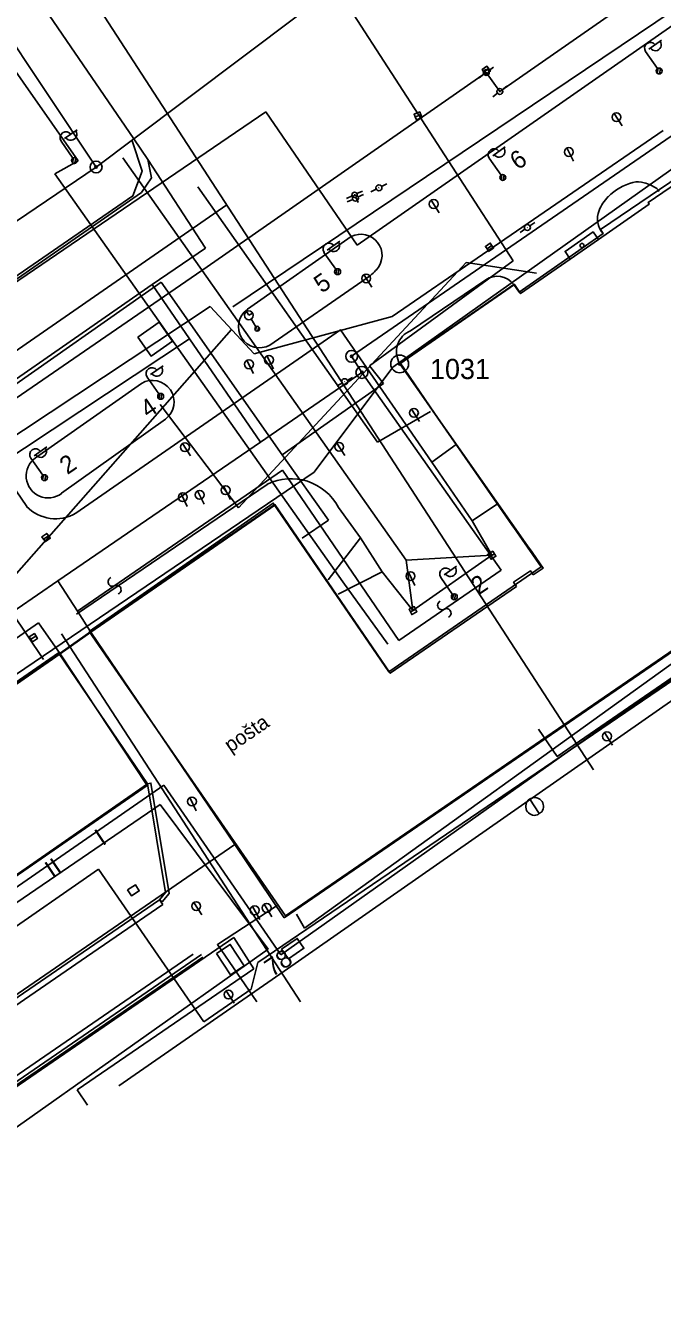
# Model space of a CAD drawing. Extents: x -469926 to -462499, y -1098642 to -1092733.
# Drawn here: x -464578.7 to -464524.9, y -1094868.4 to -1094761.4 of the extents above; entities that cross this region are included whole.
import ezdxf

# ---------------------------------------------------------------- set-up
doc = ezdxf.new("R2010")
doc.units = 0
for name, color, linetype in [('Vrstva 1', 7, 'Continuous'), ('Vrstva 10', 7, 'Continuous'), ('Vrstva 11', 7, 'Continuous'), ('Vrstva 12', 7, 'Continuous'), ('Vrstva 13', 7, 'Continuous'), ('Vrstva 14', 7, 'Continuous'), ('Vrstva 16', 7, 'Continuous'), ('Vrstva 22', 7, 'Continuous'), ('Vrstva 24', 7, 'Continuous'), ('Vrstva 29', 7, 'Continuous'), ('Vrstva 4', 7, 'Continuous'), ('Vrstva 40', 7, 'Continuous'), ('Vrstva 42', 7, 'Continuous'), ('Vrstva 46', 7, 'Continuous'), ('Vrstva 50', 7, 'Continuous'), ('Vrstva 51', 7, 'Continuous'), ('Vrstva 52', 7, 'Continuous'), ('Vrstva 54', 7, 'Continuous'), ('Vrstva 55', 7, 'Continuous'), ('Vrstva 6', 7, 'Continuous'), ('Vrstva 62', 7, 'Continuous'), ('Vrstva 63', 7, 'Continuous'), ('Vrstva 7', 7, 'Continuous'), ('Vrstva 8', 7, 'Continuous')]:
    doc.layers.add(name, color=color, linetype=linetype)

msp = doc.modelspace()

# ---------------------------------------------------------------- linework, layer by layer
at = {"layer": 'Vrstva 1'}
for p, q in [((-464556.88, -1094836.72), (-464421.58, -1094743.82)), ((-464589.02, -1094748.95), (-464572.77, -1094773.35)), ((-464569.59, -1094770.97), (-464555.76, -1094760.58)), ((-464572.77, -1094773.35), (-464569.59, -1094770.97)), ((-464569.59, -1094770.97), (-464568.41, -1094772.71)), ((-464572.77, -1094773.35), (-464599.18, -1094791.26)), ((-464568.41, -1094772.71), (-464563.52, -1094780.18)), ((-464522.98, -1094774.17), (-464526.17, -1094776.35)), ((-464526.07, -1094776.48), (-464530.37, -1094779.46)), ((-464526.17, -1094776.35), (-464526.07, -1094776.48)), ((-464530.81, -1094778.82), (-464533.18, -1094780.47)), ((-464530.37, -1094779.46), (-464530.81, -1094778.82)), ((-464563.52, -1094780.18), (-464568.03, -1094783.25)), ((-464533.18, -1094780.47), (-464532.74, -1094781.11)), ((-464532.74, -1094781.11), (-464536.94, -1094784.02)), ((-464568.03, -1094783.25), (-464564.88, -1094787.84)), ((-464537.44, -1094783.26), (-464547.14, -1094789.96)), ((-464536.94, -1094784.02), (-464537.44, -1094783.26)), ((-464584.85, -1094801.06), (-464564.88, -1094787.84)), ((-464564.88, -1094787.84), (-464558.9, -1094796.56)), ((-464547.14, -1094789.96), (-464535.04, -1094807.2)), ((-464558.9, -1094796.56), (-464575.99, -1094808.27)), ((-464557.67, -1094801.88), (-464573.21, -1094812.59)), ((-464547.93, -1094816.06), (-464557.67, -1094801.88)), ((-464536.11, -1094807.42), (-464537.53, -1094808.39)), ((-464535.87, -1094807.77), (-464536.11, -1094807.42)), ((-464535.04, -1094807.2), (-464535.87, -1094807.77)), ((-464575.99, -1094808.27), (-464574.34, -1094810.84)), ((-464537.28, -1094808.74), (-464547.93, -1094816.06)), ((-464537.53, -1094808.39), (-464537.28, -1094808.74)), ((-464574.34, -1094810.84), (-464573.21, -1094812.59)), ((-464575.81, -1094814.43), (-464573.21, -1094812.59)), ((-464573.21, -1094812.59), (-464561.07, -1094830.53)), ((-464575.81, -1094814.43), (-464587.05, -1094822.21)), ((-464568.45, -1094825.54), (-464575.81, -1094814.43)), ((-464601.89, -1094848.66), (-464568.45, -1094825.54)), ((-464561.07, -1094830.53), (-464556.88, -1094836.72))]:
    msp.add_line(p, q, dxfattribs=at)
at = {"layer": 'Vrstva 10'}
for points in [[(-464547.14, -1094789.96), (-464537.44, -1094783.26), (-464536.94, -1094784.02), (-464532.74, -1094781.11), (-464533.18, -1094780.47), (-464530.81, -1094778.82), (-464530.37, -1094779.46), (-464526.07, -1094776.48), (-464526.17, -1094776.35), (-464522.98, -1094774.17), (-464523.49, -1094773.42), (-464521.49, -1094772.06), (-464520.98, -1094772.81), (-464517.57, -1094770.49), (-464517.4, -1094770.72), (-464506.64, -1094763.25), (-464507.23, -1094762.4), (-464506.5, -1094761.88), (-464506.56, -1094760.62)], [(-464535.87, -1094807.77), (-464535.04, -1094807.2), (-464535.97, -1094805.85), (-464537.68, -1094803.53), (-464544.2, -1094794.13), (-464547.09, -1094789.87)], [(-464587.07, -1094822.16), (-464575.81, -1094814.38), (-464573.22, -1094812.53), (-464557.68, -1094801.83), (-464547.93, -1094816.06), (-464537.28, -1094808.74)]]:
    msp.add_lwpolyline(points, dxfattribs=at)
at = {"layer": 'Vrstva 11'}
msp.add_lwpolyline([(-464537.28, -1094808.74), (-464537.53, -1094808.39), (-464536.11, -1094807.42), (-464535.87, -1094807.77)], dxfattribs=at)
at = {"layer": 'Vrstva 12'}
for p, q in [((-464567.43, -1094835.18), (-464567.14, -1094835.59)), ((-464563.87, -1094839.8), (-464619.36, -1094877.86)), ((-464619.25, -1094878.04), (-464563.77, -1094840.04))]:
    msp.add_line(p, q, dxfattribs=at)
for points in [[(-464567.43, -1094835.18), (-464573.86, -1094839.6), (-464593.41, -1094853.02), (-464622.73, -1094873.13)], [(-464567.14, -1094835.59), (-464573.58, -1094840.01), (-464593.12, -1094853.43), (-464622.45, -1094873.54)], [(-464619.73, -1094877.67), (-464590.9, -1094857.86), (-464564.58, -1094839.77)]]:
    msp.add_lwpolyline(points, dxfattribs=at)
at = {"layer": 'Vrstva 13'}
msp.add_lwpolyline([(-464577.2, -1094814.92), (-464588.1, -1094798.73), (-464563.39, -1094781.76), (-464539.83, -1094765.37), (-464538.68, -1094766.97), (-464515.58, -1094750.88), (-464516.68, -1094749.25), (-464507.77, -1094743.09), (-464497.54, -1094739.64), (-464468.81, -1094719.85), (-464461.53, -1094711.24), (-464457.85, -1094708.87), (-464451.11, -1094708.73), (-464446.58, -1094710.26), (-464433.78, -1094721.04), (-464425.8, -1094731.57), (-464428, -1094733.3)], dxfattribs=at)
at = {"layer": 'Vrstva 14'}
for p, q in [((-464552.34, -1094758.44), (-464537.57, -1094781.25)), ((-464537.57, -1094781.25), (-464549.68, -1094790.13)), ((-464567.28, -1094783.07), (-464626.57, -1094824.64)), ((-464557.05, -1094797.64), (-464567.28, -1094783.07)), ((-464549.68, -1094790.13), (-464548.5, -1094791.61)), ((-464548.5, -1094791.61), (-464557.05, -1094797.64)), ((-464557.05, -1094797.64), (-464553.15, -1094803.15)), ((-464553.15, -1094803.15), (-464555.38, -1094804.67))]:
    msp.add_line(p, q, dxfattribs=at)
at = {"layer": 'Vrstva 16'}
for p, q in [((-464574.28, -1094772.81), (-464592.42, -1094746.95)), ((-464540.03, -1094765.52), (-464540.43, -1094765.81)), ((-464539.85, -1094765.38), (-464539.81, -1094765.35)), ((-464539.63, -1094765.22), (-464539.22, -1094764.92)), ((-464538.7, -1094766.99), (-464538.66, -1094766.96)), ((-464538.48, -1094766.82), (-464538.09, -1094766.52)), ((-464538.88, -1094767.12), (-464539.28, -1094767.42)), ((-464529.04, -1094768.83), (-464528.36, -1094769.87)), ((-464533.04, -1094771.74), (-464532.46, -1094772.85)), ((-464576.25, -1094773.91), (-464574.28, -1094772.81)), ((-464551.95, -1094808.34), (-464576.25, -1094773.91)), ((-464550.75, -1094775.59), (-464550.27, -1094775.37)), ((-464549.12, -1094775.21), (-464549.57, -1094775.43)), ((-464548.92, -1094775.11), (-464548.87, -1094775.08)), ((-464548.67, -1094774.99), (-464548.22, -1094774.77)), ((-464551.63, -1094776.01), (-464551.15, -1094775.79)), ((-464551.1, -1094776.08), (-464551.56, -1094776.29)), ((-464550.97, -1094775.7), (-464550.93, -1094775.68)), ((-464550.9, -1094775.98), (-464550.85, -1094775.96)), ((-464550.85, -1094775.89), (-464550.64, -1094776.34)), ((-464550.65, -1094775.87), (-464550.2, -1094775.66)), ((-464544.47, -1094776.15), (-464543.8, -1094777.21)), ((-464536.57, -1094778.59), (-464536.98, -1094778.87)), ((-464536.38, -1094778.47), (-464536.34, -1094778.44)), ((-464536.16, -1094778.31), (-464535.74, -1094778.03)), ((-464550.17, -1094782.43), (-464549.49, -1094783.49)), ((-464558.36, -1094789.29), (-464557.78, -1094790.39)), ((-464560.03, -1094789.66), (-464559.47, -1094790.77)), ((-464552.01, -1094791.58), (-464552.45, -1094791.81)), ((-464551.8, -1094791.48), (-464551.76, -1094791.45)), ((-464551.56, -1094791.35), (-464551.12, -1094791.12)), ((-464546.15, -1094793.77), (-464545.47, -1094794.82)), ((-464565.48, -1094796.67), (-464564.79, -1094797.71)), ((-464552.46, -1094796.65), (-464551.76, -1094797.68)), ((-464565.61, -1094800.87), (-464565.08, -1094802)), ((-464564.2, -1094800.67), (-464563.65, -1094801.79)), ((-464562, -1094800.29), (-464561.42, -1094801.39)), ((-464546.39, -1094807.53), (-464545.87, -1094808.67)), ((-464548.13, -1094813.61), (-464551.95, -1094808.34)), ((-464529.84, -1094821.08), (-464529.17, -1094822.13)), ((-464564.85, -1094826.55), (-464564.31, -1094827.68)), ((-464536.15, -1094826.68), (-464535.37, -1094827.91)), ((-464564.52, -1094835.41), (-464563.84, -1094836.46)), ((-464558.57, -1094835.55), (-464557.93, -1094836.63)), ((-464559.56, -1094835.74), (-464558.96, -1094836.84)), ((-464561.8, -1094842.87), (-464561.12, -1094843.92))]:
    msp.add_line(p, q, dxfattribs=at)
for points in [[(-464540.04, -1094765.33), (-464540.18, -1094765.13), (-464539.78, -1094764.84), (-464539.48, -1094765.24), (-464539.89, -1094765.54), (-464540.04, -1094765.33), (-464539.63, -1094765.04)], [(-464545.82, -1094769.12), (-464545.92, -1094768.89), (-464545.45, -1094768.7), (-464545.27, -1094769.16), (-464545.73, -1094769.35), (-464545.82, -1094769.12), (-464545.36, -1094768.93)], [(-464539.76, -1094780.26), (-464539.9, -1094780.05), (-464539.49, -1094779.77), (-464539.21, -1094780.19), (-464539.63, -1094780.47), (-464539.76, -1094780.26), (-464539.35, -1094779.98)], [(-464577.2, -1094804.75), (-464577.34, -1094804.55), (-464576.93, -1094804.26), (-464576.64, -1094804.67), (-464577.05, -1094804.96), (-464577.2, -1094804.75), (-464576.79, -1094804.46)], [(-464539.57, -1094806.24), (-464539.7, -1094806.03), (-464539.28, -1094805.77), (-464539.01, -1094806.19), (-464539.43, -1094806.45), (-464539.57, -1094806.24), (-464539.15, -1094805.98)], [(-464546.24, -1094810.89), (-464546.35, -1094810.67), (-464545.91, -1094810.44), (-464545.68, -1094810.88), (-464546.12, -1094811.11), (-464546.24, -1094810.89), (-464545.79, -1094810.66)], [(-464578.27, -1094813.2), (-464578.41, -1094812.99), (-464577.98, -1094812.72), (-464577.72, -1094813.14), (-464578.14, -1094813.41), (-464578.27, -1094813.2), (-464577.85, -1094812.93)], [(-464570.11, -1094834.34), (-464569.43, -1094833.93), (-464569.12, -1094834.44), (-464569.79, -1094834.85), (-464570.11, -1094834.34)], [(-464562.6, -1094839.73), (-464561.45, -1094838.95), (-464560.26, -1094840.76), (-464561.42, -1094841.52), (-464562.6, -1094839.73)]]:
    msp.add_lwpolyline(points, dxfattribs=at)
for centre, radius in [((-464539.83, -1094765.37), 0.25), ((-464538.68, -1094766.97), 0.25), ((-464528.84, -1094769.14), 0.375), ((-464532.86, -1094772.08), 0.375), ((-464550.95, -1094775.69), 0.225), ((-464548.89, -1094775.1), 0.25), ((-464550.88, -1094775.97), 0.25), ((-464544.27, -1094776.47), 0.375), ((-464536.36, -1094778.45), 0.25), ((-464549.97, -1094782.75), 0.375), ((-464558.18, -1094789.62), 0.375), ((-464559.86, -1094789.99), 0.375), ((-464551.78, -1094791.46), 0.25), ((-464545.94, -1094794.09), 0.375), ((-464565.27, -1094796.99), 0.375), ((-464552.25, -1094796.96), 0.375), ((-464565.45, -1094801.21), 0.375), ((-464564.03, -1094801.01), 0.375), ((-464561.83, -1094800.62), 0.375), ((-464546.23, -1094807.87), 0.375), ((-464529.64, -1094821.39), 0.375), ((-464564.68, -1094826.89), 0.375), ((-464564.32, -1094835.72), 0.375), ((-464558.37, -1094835.87), 0.375), ((-464559.38, -1094836.07), 0.375), ((-464561.59, -1094843.18), 0.375)]:
    msp.add_circle(centre, radius, dxfattribs=at)
msp.add_arc((-464535.75, -1094827.31), 0.75, 323.1431, 286.6619, dxfattribs=at)
msp.add_arc((-464535.75, -1094827.31), 0.75, 323.1431, 286.6619, dxfattribs=at)
msp.add_open_spline([(-464535.53, -1094828.03), (-464535.15, -1094827.76)], degree=1, dxfattribs=at)
at = {"layer": 'Vrstva 22'}
for p, q in [((-464560.06, -1094785.54), (-464559.87, -1094785.86)), ((-464559.87, -1094785.86), (-464559.55, -1094785.67)), ((-464559.68, -1094786.17), (-464559.28, -1094786.82)), ((-464559.3, -1094787.14), (-464559.22, -1094786.8)), ((-464559.11, -1094787.18), (-464559.03, -1094786.85))]:
    msp.add_line(p, q, dxfattribs=at)
for centre, radius in [((-464559.87, -1094785.86), 0.369), ((-464559.17, -1094786.99), 0.2), ((-464559.17, -1094786.99), 0.2)]:
    msp.add_circle(centre, radius, dxfattribs=at)
at = {"layer": 'Vrstva 24'}
for centre, radius in [((-464572.77, -1094773.35), 0.5), ((-464572.77, -1094773.35), 0.1), ((-464551.2, -1094789.32), 0.5), ((-464551.2, -1094789.32), 0.1), ((-464547.14, -1094789.96), 0.75), ((-464550.33, -1094790.68), 0.5), ((-464550.33, -1094790.68), 0.1), ((-464547.14, -1094789.96), 0.1)]:
    msp.add_circle(centre, radius, dxfattribs=at)
at = {"layer": 'Vrstva 29'}
msp.add_circle((-464531.75, -1094779.97), 0.175, dxfattribs=at)
at = {"layer": 'Vrstva 4'}
for p, q in [((-464551.2, -1094789.32), (-464459.23, -1094725.93)), ((-464596.14, -1094732.04), (-464569.59, -1094770.97)), ((-464568.41, -1094772.71), (-464568.1, -1094774.25)), ((-464568.1, -1094774.25), (-464568.95, -1094775.51)), ((-464568.95, -1094775.51), (-464740.87, -1094894.35)), ((-464530.37, -1094779.46), (-464532.74, -1094781.11)), ((-464568.03, -1094783.25), (-464734.68, -1094899.04)), ((-464550.33, -1094790.68), (-464551.2, -1094789.32)), ((-464558.9, -1094796.56), (-464550.33, -1094790.68)), ((-464538.57, -1094807.38), (-464550.33, -1094790.68)), ((-464574.34, -1094810.84), (-464557.04, -1094798.93)), ((-464557.04, -1094798.93), (-464547.22, -1094813.3)), ((-464547.22, -1094813.3), (-464538.57, -1094807.38)), ((-464575.99, -1094808.27), (-464626.98, -1094843.23)), ((-464577.63, -1094811.82), (-464613.99, -1094837.04)), ((-464575.81, -1094814.43), (-464577.63, -1094811.82)), ((-464623.01, -1094873.04), (-464561.07, -1094830.53)), ((-464561.13, -1094838.38), (-464619.45, -1094878.34)), ((-464559.44, -1094841.01), (-464561.13, -1094838.38)), ((-464574.38, -1094851.21), (-464559.44, -1094841.01)), ((-464573.49, -1094852.51), (-464574.38, -1094851.21))]:
    msp.add_line(p, q, dxfattribs=at)
at = {"layer": 'Vrstva 40'}
for p, q in [((-464561.23, -1094785.14), (-464445.38, -1094707.12)), ((-464546.58, -1094806.53), (-464570.5, -1094772.58)), ((-464561.35, -1094787.07), (-464590.85, -1094820.51)), ((-464539.36, -1094806.11), (-464546.58, -1094806.53)), ((-464546.02, -1094810.77), (-464546.58, -1094806.53)), ((-464555.5, -1094843.81), (-464575.69, -1094812.73))]:
    msp.add_line(p, q, dxfattribs=at)
msp.add_lwpolyline([(-464557.11, -1094839.36), (-464555.79, -1094838.45), (-464555.22, -1094839.28), (-464556.54, -1094840.18), (-464557.11, -1094839.36)], dxfattribs=at)
at = {"layer": 'Vrstva 42'}
for p, q in [((-464560.76, -1094802.1), (-464541.52, -1094781.41)), ((-464541.52, -1094781.41), (-464535.6, -1094782.3)), ((-464567.35, -1094793.39), (-464560.76, -1094802.1))]:
    msp.add_line(p, q, dxfattribs=at)
at = {"layer": 'Vrstva 46'}
for p, q in [((-464559.12, -1094840.47), (-464431.94, -1094753.95)), ((-464665.53, -1094897.24), (-464572.57, -1094832.6)), ((-464572.57, -1094832.6), (-464563.68, -1094845.47)), ((-464559.69, -1094842.74), (-464559.12, -1094840.47)), ((-464563.68, -1094845.47), (-464559.69, -1094842.74))]:
    msp.add_line(p, q, dxfattribs=at)
at = {"layer": 'Vrstva 50'}
for p, q in [((-464530.03, -1094820.63), (-464417.38, -1094743.02)), ((-464557.18, -1094839.82), (-464530.03, -1094820.63)), ((-464612.95, -1094857.24), (-464567.05, -1094825.52)), ((-464567.05, -1094825.52), (-464557.18, -1094839.82))]:
    msp.add_line(p, q, dxfattribs=at)
at = {"layer": 'Vrstva 51'}
for p, q in [((-464556.88, -1094841.2), (-464509.2, -1094807.91)), ((-464518.29, -1094811), (-464555.17, -1094837.59)), ((-464584.16, -1094838.62), (-464567.35, -1094827.13)), ((-464567.35, -1094827.13), (-464558.25, -1094839.36)), ((-464555.17, -1094837.59), (-464555.85, -1094836.39)), ((-464610.4, -1094876.19), (-464558.25, -1094839.36)), ((-464556.88, -1094841.2), (-464570.84, -1094850.89))]:
    msp.add_line(p, q, dxfattribs=at)
for centre, radius, start, end in [((-464571.39, -1094808.35), 0.376, 110.5004, 296.8115), ((-464571.04, -1094809.02), 0.377, 289.8243, 117.4875), ((-464543.56, -1094810.34), 0.376, 113.6804, 299.9915), ((-464543.18, -1094810.99), 0.377, 293.0043, 120.6675)]:
    msp.add_arc(centre, radius, start, end, dxfattribs=at)
at = {"layer": 'Vrstva 52'}
for p, q in [((-464547.78, -1094785.95), (-464524.9, -1094770.26)), ((-464625.13, -1094826.1), (-464563.15, -1094785.12)), ((-464563.15, -1094785.12), (-464559.42, -1094789.11)), ((-464559.42, -1094789.11), (-464547.78, -1094785.95))]:
    msp.add_line(p, q, dxfattribs=at)
at = {"layer": 'Vrstva 54'}
msp.add_lwpolyline([(-464412.95, -1094740.06), (-464533.84, -1094823.1), (-464535.42, -1094820.78)], dxfattribs=at)
at = {"layer": 'Vrstva 55'}
for p, q in [((-464575.44, -1094770.95), (-464574.36, -1094770.22)), ((-464574.73, -1094772.59), (-464575.72, -1094771.15)), ((-464574.75, -1094773), (-464574.67, -1094772.56)), ((-464574.57, -1094773.05), (-464574.48, -1094772.58))]:
    msp.add_line(p, q, dxfattribs=at)
msp.add_lwpolyline([(-464600, -1094796.65), (-464569.67, -1094775.78), (-464568.89, -1094773.7), (-464569.72, -1094771.13)], dxfattribs=at)
msp.add_circle((-464574.59, -1094772.8), 0.25, dxfattribs=at)
msp.add_circle((-464574.59, -1094772.8), 0.25, dxfattribs=at)
for centre, start, end in [((-464575.31, -1094770.87), 34.4683, 214.4683), ((-464574.9, -1094770.59), 213.7657, 35.1708)]:
    msp.add_arc(centre, 0.5, start, end, dxfattribs=at)
at = {"layer": 'Vrstva 6'}
for p, q in [((-464630.91, -1094669.9), (-464530.79, -1094824.22)), ((-464547.72, -1094790.25), (-464477.05, -1094740.04)), ((-464526.1, -1094763.4), (-464525.03, -1094762.65)), ((-464525.38, -1094765.03), (-464526.38, -1094763.6)), ((-464525.39, -1094765.44), (-464525.31, -1094765)), ((-464525.2, -1094765.49), (-464525.12, -1094765.02)), ((-464539.29, -1094772.39), (-464538.23, -1094771.64)), ((-464538.57, -1094774.02), (-464539.58, -1094772.59)), ((-464538.58, -1094774.43), (-464538.51, -1094773.99)), ((-464538.4, -1094774.48), (-464538.32, -1094774)), ((-464759, -1094912.82), (-464561.72, -1094776.54)), ((-464553.25, -1094780.35), (-464552.18, -1094779.6)), ((-464552.53, -1094781.98), (-464553.53, -1094780.55)), ((-464552.54, -1094782.38), (-464552.46, -1094781.95)), ((-464552.35, -1094782.43), (-464552.27, -1094781.96)), ((-464568.19, -1094790.86), (-464567.12, -1094790.12)), ((-464554.35, -1094799.11), (-464547.72, -1094790.25)), ((-464567.47, -1094792.5), (-464568.47, -1094791.07)), ((-464567.48, -1094792.9), (-464567.4, -1094792.47)), ((-464567.29, -1094792.95), (-464567.21, -1094792.48)), ((-464577.99, -1094797.72), (-464576.93, -1094796.97)), ((-464577.27, -1094799.35), (-464578.28, -1094797.92)), ((-464608.83, -1094836.03), (-464554.35, -1094799.11)), ((-464577.28, -1094799.75), (-464577.21, -1094799.32)), ((-464577.1, -1094799.8), (-464577.02, -1094799.33)), ((-464543.39, -1094807.77), (-464542.33, -1094807.03)), ((-464542.67, -1094809.41), (-464543.68, -1094807.98)), ((-464542.68, -1094809.81), (-464542.6, -1094809.38)), ((-464542.5, -1094809.86), (-464542.42, -1094809.39))]:
    msp.add_line(p, q, dxfattribs=at)
for points in [[(-464573.35, -1094812.53), (-464557.82, -1094801.71), (-464548.07, -1094815.96), (-464535.2, -1094807.08), (-464547.13, -1094789.94), (-464537.51, -1094783.25), (-464537.05, -1094783.92), (-464529.97, -1094778.96), (-464530.2, -1094778.63), (-464517.69, -1094770.16), (-464517.69, -1094770.16), (-464517.59, -1094770.3), (-464506.76, -1094763.01), (-464507.17, -1094762.21), (-464497.84, -1094755.72)], [(-464495.13, -1094794.27), (-464535.69, -1094822.07), (-464556.79, -1094836.55), (-464573.35, -1094812.53)], [(-464609.6, -1094837.61), (-464575.94, -1094814.35), (-464568.44, -1094825.39), (-464601.95, -1094848.66), (-464609.6, -1094837.61)], [(-464559.21, -1094843.79), (-464562.53, -1094838.96), (-464557.49, -1094835.68)]]:
    msp.add_lwpolyline(points, dxfattribs=at)
for centre in [(-464525.23, -1094765.24), (-464525.23, -1094765.24), (-464538.43, -1094774.23), (-464538.43, -1094774.23), (-464552.38, -1094782.18), (-464552.38, -1094782.18), (-464567.32, -1094792.7), (-464567.32, -1094792.7), (-464577.13, -1094799.56), (-464577.13, -1094799.56), (-464542.53, -1094809.61), (-464542.53, -1094809.61)]:
    msp.add_circle(centre, 0.25, dxfattribs=at)
for centre, start, end in [((-464525.56, -1094763.03), 214.4214, 35.8266), ((-464525.97, -1094763.32), 35.124, 215.124), ((-464539.17, -1094772.3), 35.124, 215.124), ((-464538.76, -1094772.02), 214.4214, 35.8266), ((-464553.12, -1094780.26), 35.124, 215.124), ((-464552.71, -1094779.98), 214.4214, 35.8266), ((-464568.06, -1094790.78), 35.124, 215.124), ((-464567.65, -1094790.5), 214.4214, 35.8266), ((-464577.87, -1094797.63), 35.124, 215.124), ((-464577.46, -1094797.35), 214.4214, 35.8266), ((-464543.27, -1094807.69), 35.124, 215.124), ((-464542.86, -1094807.4), 214.4214, 35.8266)]:
    msp.add_arc(centre, 0.5, start, end, dxfattribs=at)
at = {"layer": 'Vrstva 62'}
for points in [[(-464560, -1094785.35), (-464551.23, -1094779.2)], [(-464558.1, -1094788.37), (-464549.97, -1094782.75)], [(-464546.22, -1094787.16), (-464539.88, -1094782.86)], [(-464574.47, -1094802.57), (-464552.14, -1094787.08), (-464544.44, -1094798.26), (-464541.02, -1094803.2), (-464539.36, -1094806.11), (-464546.02, -1094810.77), (-464548.61, -1094807.5), (-464550.46, -1094804.63), (-464552.31, -1094802.08)], [(-464569.25, -1094787.7), (-464567.45, -1094786.44), (-464566.33, -1094788.04), (-464568.13, -1094789.3), (-464569.25, -1094787.7)], [(-464577.88, -1094797.88), (-464568.94, -1094791.61)], [(-464575.68, -1094800.88), (-464566.9, -1094794.62)], [(-464544.44, -1094798.26), (-464542.38, -1094796.77)], [(-464581.34, -1094798.03), (-464578.63, -1094802)], [(-464574.42, -1094811.08), (-464558.34, -1094800.13)], [(-464541.02, -1094803.2), (-464538.89, -1094801.77)], [(-464553.19, -1094808.19), (-464550.46, -1094804.63)], [(-464552.32, -1094809.4), (-464548.61, -1094807.5)], [(-464567.43, -1094835.18), (-464566.91, -1094834.57), (-464568.44, -1094825.39), (-464568.14, -1094825.34), (-464566.59, -1094834.66), (-464567.2, -1094835.37), (-464567.43, -1094835.18)]]:
    msp.add_lwpolyline(points, dxfattribs=at)
for centre, radius, start, end in [((-464526.22, -1094779.18), 4.7, 105.2278, 134.7019), ((-464527.01, -1094776.29), 1.7, 72.6126, 105.2278), ((-464527.85, -1094778.98), 4.52, 57.7141, 72.6126), ((-464525.66, -1094775.5), 0.407, 11.7674, 57.7141), ((-464527.11, -1094778.29), 3.44, 134.7019, 158.2797), ((-464528.55, -1094777.71), 1.89, 158.2797, 221.2278), ((-464550.42, -1094780.81), 1.79, 319.106, 116.6926), ((-464552.09, -1094779.37), 3.99, 302.0546, 319.106), ((-464538.91, -1094784.35), 1.78, 38.1387, 123.0622), ((-464558.98, -1094786.82), 1.78, 124.9394, 299.3916), ((-464545.48, -1094788.94), 1.93, 112.5951, 211.105), ((-464568.01, -1094793.17), 1.82, 307.3718, 120.708), ((-464576.81, -1094799.41), 1.86, 124.9893, 307.3012), ((-464556.32, -1094804.18), 4.53, 27.6612, 116.5154), ((-464576.19, -1094799.59), 3.44, 224.6301, 299.9354)]:
    msp.add_arc(centre, radius, start, end, dxfattribs=at)
at = {"layer": 'Vrstva 63'}
for p, q in [((-464549.02, -1094796.57), (-464564.19, -1094775.03)), ((-464544.53, -1094793.98), (-464549.02, -1094796.57))]:
    msp.add_line(p, q, dxfattribs=at)
at = {"layer": 'Vrstva 8'}
for p, q in [((-464550.73, -1094779.95), (-464435.57, -1094699.66)), ((-464775.41, -1094916.57), (-464558.45, -1094768.68)), ((-464558.45, -1094768.68), (-464550.73, -1094779.95))]:
    msp.add_line(p, q, dxfattribs=at)

# ---------------------------------------------------------------- texts
at = {"layer": 'Vrstva 13'}
for s, p in [('I', (-464572.23, -1094830.68)), ('II', (-464576.44, -1094833.43)), ('78', (-464557.9, -1094841.74))]:
    msp.add_text(s, height=1.5, rotation=33.8281, dxfattribs=at).set_placement(p)
at = {"layer": 'Vrstva 50'}
msp.add_text('1031', height=1.7, dxfattribs=at).set_placement((-464544.58, -1094791.24))
at = {"layer": 'Vrstva 7'}
for s, height, rotation, p in [('6', 1.5, 34.1454, (-464537.18, -1094773.64)), ('5', 1.5, 34.1454, (-464553.73, -1094784.04)), ('4', 1.5, 34.1454, (-464568.38, -1094794.59)), ('2', 1.5, 34.1454, (-464575.2, -1094799.35)), ('2', 1.5, 34.1454, (-464540.48, -1094809.51)), ('pošta', 1.25, 34.3193, (-464561.41, -1094822.8))]:
    msp.add_text(s, height=height, rotation=rotation, dxfattribs=at).set_placement(p)

doc.saveas('drawing.dxf')
